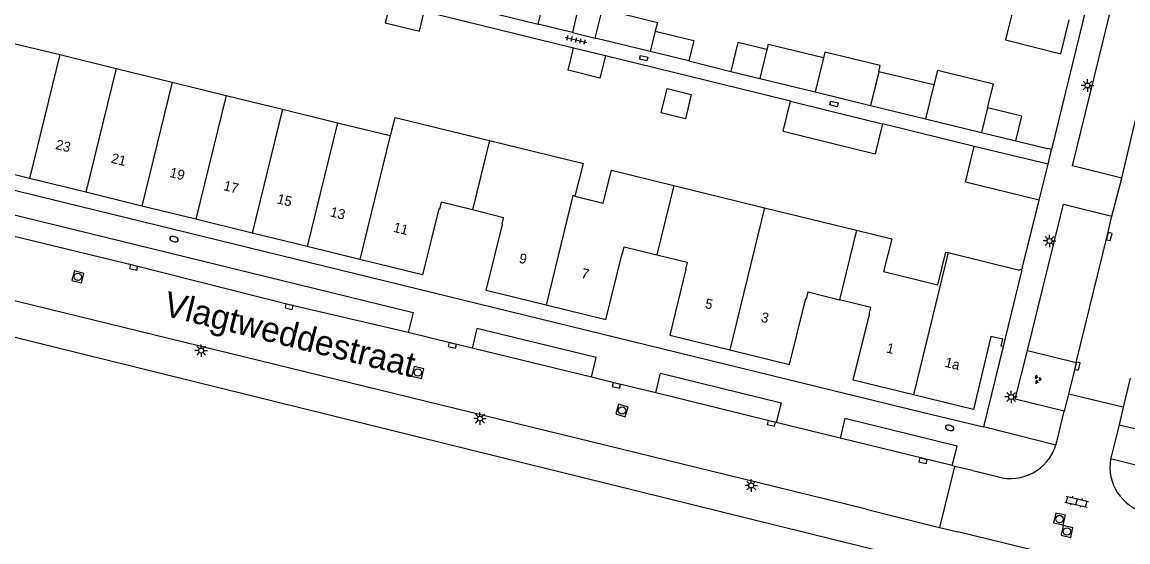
# Model space of a CAD drawing. Extents: x 125000 to 129004, y 397500 to 399008.
# Drawn here: x 126568.7 to 126679.9, y 397887.3 to 397939.6 of the extents above; entities that cross this region are included whole.
import ezdxf

# ---------------------------------------------------------------- set-up
doc = ezdxf.new("R2010")
doc.units = 0
for name, color, linetype in [('gg-afsc-erfafscheiding', 7, 'Continuous'), ('gg-afsc-hekwerk', 7, 'Continuous'), ('gg-afsc-muur', 7, 'Continuous'), ('gg-anno-huisnummerreeks BGT', 7, 'Continuous'), ('gg-anno-openbare ruimte label', 7, 'Continuous'), ('gg-bbg-bijgebouw', 7, 'Continuous'), ('gg-bbg-gedigitaliseerde bijgebouw', 7, 'Continuous'), ('gg-bbg-hoofdgebouw', 7, 'Continuous'), ('gg-bbg-luifel en loopbrug', 7, 'Continuous'), ('gg-bbg-tussenscheiding', 7, 'Continuous'), ('gg-knt-bronhoudergrens', 7, 'Continuous'), ('gg-knt-verharding', 7, 'Continuous'), ('gg-knt-verharding nz', 7, 'Continuous'), ('gt-grn-weggrens', 7, 'Continuous'), ('gt-symb-brandkraan', 7, 'Continuous'), ('gt-symb-groenvak', 7, 'Continuous'), ('gt-symb-klinker verharding', 7, 'Continuous'), ('gt-symb-kolk', 7, 'Continuous'), ('gt-symb-kolk center center', 7, 'Continuous'), ('gt-symb-lichtmast', 7, 'Continuous'), ('gt-symb-rioolschacht', 7, 'Continuous'), ('gt-symb-tegel verharding', 7, 'Continuous')]:
    doc.layers.add(name, color=color, linetype=linetype)

# ---------------------------------------------------------------- blocks, each defined once
blk = doc.blocks.new('gt0-TEG1')
at = {"layer": 'gt-symb-tegel verharding'}
for p, q in [((-1.12, 0), (1.12, 0)), ((-0.9, -0.25), (-0.9, 0.25)), ((-0.45, -0.25), (-0.45, 0.25)), ((0, -0.25), (0, 0.25)), ((0.45, -0.25), (0.45, 0.25)), ((0.9, -0.25), (0.9, 0.25))]:
    blk.add_line(p, q, dxfattribs=at)
blk = doc.blocks.new('gt0-GRVAK')
at = {"layer": 'gt-symb-groenvak'}
for p, q in [((-0.11, 0.19), (-0.23, 0.24)), ((-0.18, 0.15), (0.09, 0.15)), ((-0.09, 0.21), (-0.16, 0.32)), ((-0.05, 0.21), (-0.05, 0.39)), ((0, 0.21), (0.06, 0.32)), ((0.01, 0.19), (0.13, 0.24)), ((0.26, -0.05), (0.2, 0.06)), ((0.3, -0.05), (0.3, 0.13)), ((0.35, -0.05), (0.41, 0.06)), ((-0.24, -0.23), (-0.36, -0.18)), ((-0.32, -0.26), (-0.05, -0.26)), ((-0.23, -0.21), (-0.29, -0.09)), ((-0.18, -0.2), (-0.18, -0.02)), ((-0.14, -0.21), (-0.07, -0.09)), ((-0.12, -0.23), (0, -0.18)), ((0.24, -0.07), (0.12, -0.02)), ((0.17, -0.11), (0.44, -0.11)), ((0.37, -0.07), (0.49, -0.02))]:
    blk.add_line(p, q, dxfattribs=at)
blk = doc.blocks.new('gt0-LMAST')
at = {"layer": 'gt-symb-lichtmast'}
for p, q in [((-0.18, 0.17), (-0.45, 0.44)), ((-0.01, 0.25), (-0.01, 0.62)), ((0.17, 0.17), (0.44, 0.44)), ((-0.26, 0), (-0.63, 0)), ((-0.18, -0.18), (-0.45, -0.45)), ((-0.01, -0.25), (-0.01, -0.63)), ((0.44, -0.45), (0.17, -0.18)), ((0.24, 0), (0.62, 0))]:
    blk.add_line(p, q, dxfattribs=at)
blk.add_circle((-0.01, 0), 0.25, dxfattribs=at)
blk = doc.blocks.new('gt0-KOLK')
at = {"layer": 'gt-symb-kolk'}
blk.add_lwpolyline([(0, 0), (0.37, 0), (0.37, 0.4), (-0.38, 0.4), (-0.38, 0), (0, 0)], dxfattribs=at)
blk = doc.blocks.new('gt0-RS')
at = {"layer": 'gt-symb-rioolschacht'}
blk.add_lwpolyline([(-0.5, -0.5), (0.5, -0.5), (0.5, 0.5), (-0.5, 0.5)], close=True, dxfattribs=at)
blk.add_circle((0, 0), 0.375, dxfattribs=at)
blk = doc.blocks.new('gt0-KL1')
at = {"layer": 'gt-symb-klinker verharding'}
for p, q in [((-1.15, 0.3), (1.15, 0.3)), ((-1, -0.3), (-1, 0.3)), ((-0.5, 0.3), (-0.5, 0.45)), ((0, -0.3), (0, 0.3)), ((0.5, 0.3), (0.5, 0.45)), ((1, -0.3), (1, 0.3)), ((-1.15, -0.3), (1.15, -0.3)), ((-0.5, -0.45), (-0.5, -0.3)), ((0.5, -0.45), (0.5, -0.3))]:
    blk.add_line(p, q, dxfattribs=at)
blk = doc.blocks.new('gt0-BR')
at = {"layer": 'gt-symb-brandkraan'}
for centre, radius, start, end in [((-0.24, 0), 0.206, 107.5669, 252.4331), ((0.6, -2.66), 3, 106.892, 107.5669), ((0, -0.69), 0.938, 73.108, 106.892), ((-0.6, -2.66), 3, 72.4331, 73.108), ((0.24, 0), 0.206, 287.567, 72.4331), ((0.6, 2.66), 3, 252.4331, 253.108), ((0, 0.69), 0.938, 253.108, 286.8921), ((-0.6, 2.66), 3, 286.8921, 287.567)]:
    blk.add_arc(centre, radius, start, end, dxfattribs=at)
blk = doc.blocks.new('gt0-KOLKCC')
at = {"layer": 'gt-symb-kolk center center'}
blk.add_lwpolyline([(-0.38, 0.2), (0.37, 0.2), (0.37, -0.2), (-0.38, -0.2)], close=True, dxfattribs=at)

msp = doc.modelspace()

# ---------------------------------------------------------------- linework, layer by layer
at = {"layer": 'gg-afsc-erfafscheiding'}
for p, q in [((126624.16, 397937), (126609.15, 397940.68)), ((126645.97, 397931.65), (126627.36, 397936.21)), ((126668.62, 397927.66), (126671.81, 397926.88))]:
    msp.add_line(p, q, dxfattribs=at)
at = {"layer": 'gg-afsc-hekwerk'}
msp.add_line((126664.45, 397927.11), (126655.23, 397929.39), dxfattribs=at)
at = {"layer": 'gg-afsc-muur'}
for p, q in [((126675.69, 397941.08), (126672.22, 397926.78)), ((126672.22, 397926.78), (126671.81, 397926.88)), ((126669.25, 397914.7), (126670.99, 397921.68)), ((126667.36, 397906.98), (126665.37, 397898.89))]:
    msp.add_line(p, q, dxfattribs=at)
at = {"layer": 'gg-bbg-bijgebouw'}
for p, q in [((126624.04, 397938.56), (126620.61, 397939.39)), ((126649.3, 397936.01), (126643.73, 397937.36)), ((126660.39, 397933.28), (126654.84, 397934.62)), ((126642.9, 397933.95), (126648.47, 397932.59)), ((126648.47, 397932.59), (126654.01, 397931.23)), ((126654.01, 397931.23), (126659.56, 397929.88)), ((126659.56, 397929.88), (126665.19, 397928.5)), ((126665.19, 397928.5), (126668.62, 397927.66)), ((126671.87, 397925.31), (126664.45, 397927.11)), ((126670.99, 397921.68), (126671.87, 397925.31))]:
    msp.add_line(p, q, dxfattribs=at)
for points in [[(126605.71, 397941.52), (126605.22, 397939.54), (126608.67, 397938.7), (126609.15, 397940.68)], [(126620.61, 397939.39), (126621.2, 397941.85), (126624.63, 397941.03), (126624.04, 397938.56)], [(126654.84, 397934.62), (126654.99, 397935.24), (126649.44, 397936.58), (126649.3, 397936.01)], [(126665.79, 397930.98), (126666.37, 397933.38), (126660.74, 397934.74), (126660.39, 397933.28)], [(126668.62, 397927.66), (126669.23, 397930.16), (126665.79, 397930.98)], [(126670.99, 397921.68), (126663.57, 397923.49), (126664.45, 397927.11)]]:
    msp.add_lwpolyline(points, dxfattribs=at)
at = {"layer": 'gg-bbg-gedigitaliseerde bijgebouw'}
for p, q in [((126631.88, 397936.66), (126626.34, 397938)), ((126623.61, 397934.78), (126624.16, 397937)), ((126627.36, 397936.21), (126624.16, 397937)), ((126635.76, 397935.72), (126631.88, 397936.66)), ((126643.73, 397937.36), (126643.61, 397936.86)), ((126627.36, 397936.21), (126626.81, 397933.98)), ((126626.81, 397933.98), (126623.61, 397934.78)), ((126639.99, 397934.65), (126642.9, 397933.95))]:
    msp.add_line(p, q, dxfattribs=at)
for points in [[(126626.34, 397938), (126627.06, 397940.93), (126632.59, 397939.57), (126632.38, 397938.7)], [(126632.38, 397938.7), (126636.26, 397937.74), (126635.76, 397935.72)], [(126643.61, 397936.86), (126640.69, 397937.57), (126639.99, 397934.65)], [(126633.58, 397932.92), (126636, 397932.32), (126635.4, 397929.89), (126632.97, 397930.49), (126633.58, 397932.92)]]:
    msp.add_lwpolyline(points, dxfattribs=at)
at = {"layer": 'gg-bbg-hoofdgebouw'}
for p, q in [((126567.05, 397937.67), (126572.5, 397936.34)), ((126572.5, 397936.34), (126578.17, 397934.95)), ((126578.17, 397934.95), (126583.81, 397933.57)), ((126583.81, 397933.57), (126589.23, 397932.24)), ((126589.23, 397932.24), (126594.89, 397930.85)), ((126594.89, 397930.85), (126600.41, 397929.49)), ((126600.41, 397929.49), (126605.71, 397928.19)), ((126615.7, 397927.7), (126624.9, 397925.45)), ((126569.45, 397923.88), (126564, 397925.21)), ((126575.12, 397922.49), (126569.45, 397923.88)), ((126634.24, 397923.17), (126643.36, 397920.93)), ((126580.76, 397921.1), (126575.12, 397922.49)), ((126586.18, 397919.78), (126580.76, 397921.1)), ((126643.36, 397920.93), (126652.6, 397918.67)), ((126591.84, 397918.39), (126586.18, 397919.78)), ((126597.36, 397917.04), (126591.84, 397918.39)), ((126602.66, 397915.74), (126597.36, 397917.04)), ((126627.42, 397909.67), (126621.4, 397911.14)), ((126633.83, 397908.11), (126639.86, 397906.63)), ((126664.36, 397900.63), (126658.33, 397902.1))]:
    msp.add_line(p, q, dxfattribs=at)
for points in [[(126605.71, 397928.19), (126605.76, 397928.18), (126606.21, 397930.02), (126615.7, 397927.7)], [(126624.9, 397925.45), (126625.11, 397925.4), (126624.29, 397922.1)], [(126624.29, 397922.1), (126627.15, 397921.4), (126627.96, 397924.71), (126634.24, 397923.17)], [(126613.99, 397920.71), (126610.85, 397921.49), (126610.68, 397920.8), (126610.62, 397920.81), (126608.98, 397914.18), (126602.66, 397915.74)], [(126621.4, 397911.14), (126615.38, 397912.61), (126617.02, 397919.25), (126616.97, 397919.27), (126617.13, 397919.93), (126613.99, 397920.71)], [(126652.6, 397918.67), (126656.15, 397917.8), (126655.34, 397914.51), (126660.78, 397913.18), (126661.59, 397916.48), (126661.83, 397916.42)], [(126627.42, 397909.67), (126629.04, 397916.32), (126629.09, 397916.3), (126629.26, 397916.99), (126632.53, 397916.19)], [(126632.53, 397916.19), (126635.57, 397915.45), (126635.4, 397914.76), (126635.45, 397914.75), (126633.83, 397908.11)], [(126661.83, 397916.42), (126669.01, 397914.65), (126669.04, 397914.75), (126669.25, 397914.7)], [(126669.25, 397914.7), (126667.52, 397907.67), (126667.36, 397906.98)], [(126639.86, 397906.63), (126645.88, 397905.15), (126647.52, 397911.8), (126647.57, 397911.78), (126647.74, 397912.46), (126650.89, 397911.68)], [(126658.33, 397902.1), (126652.29, 397903.58), (126653.93, 397910.21), (126653.88, 397910.23), (126654.05, 397910.9), (126650.89, 397911.68)], [(126667.36, 397906.98), (126667.15, 397907.02), (126667.32, 397907.71), (126666.12, 397907.99), (126664.36, 397900.63)]]:
    msp.add_lwpolyline(points, dxfattribs=at)
at = {"layer": 'gg-bbg-luifel en loopbrug'}
for p, q in [((126645.23, 397928.62), (126645.97, 397931.65)), ((126645.97, 397931.65), (126649.89, 397930.69)), ((126649.89, 397930.69), (126655.23, 397929.39)), ((126655.23, 397929.39), (126654.49, 397926.35)), ((126645.23, 397928.62), (126654.49, 397926.35))]:
    msp.add_line(p, q, dxfattribs=at)
msp.add_lwpolyline([(126668.42, 397941.21), (126667.58, 397937.81), (126673.16, 397936.43), (126674, 397939.82)], dxfattribs=at)
at = {"layer": 'gg-bbg-tussenscheiding'}
for p, q in [((126632.38, 397938.7), (126631.88, 397936.66)), ((126643.61, 397936.86), (126642.9, 397933.95)), ((126572.5, 397936.34), (126569.45, 397923.88)), ((126649.3, 397936.01), (126648.47, 397932.59)), ((126578.17, 397934.95), (126575.12, 397922.49)), ((126654.84, 397934.62), (126654.01, 397931.23)), ((126583.81, 397933.57), (126580.76, 397921.1)), ((126660.39, 397933.28), (126659.56, 397929.88)), ((126589.23, 397932.24), (126586.18, 397919.78)), ((126665.79, 397930.98), (126665.19, 397928.5)), ((126594.89, 397930.85), (126591.84, 397918.39)), ((126600.41, 397929.49), (126597.36, 397917.04)), ((126605.71, 397928.19), (126602.66, 397915.74)), ((126615.7, 397927.7), (126613.99, 397920.71)), ((126634.24, 397923.17), (126632.53, 397916.19)), ((126643.36, 397920.93), (126639.86, 397906.63)), ((126652.6, 397918.67), (126650.89, 397911.68)), ((126661.83, 397916.42), (126658.33, 397902.1))]:
    msp.add_line(p, q, dxfattribs=at)
msp.add_lwpolyline([(126624.29, 397922.1), (126624.09, 397922.15), (126621.4, 397911.14)], dxfattribs=at)
at = {"layer": 'gg-knt-bronhoudergrens'}
msp.add_line((126511.63, 397921.81), (126669.36, 397882.89), dxfattribs=at)
at = {"layer": 'gg-knt-verharding'}
for p, q in [((126602.35, 397943.88), (126620.61, 397939.39)), ((126624.04, 397938.56), (126626.34, 397938)), ((126635.76, 397935.72), (126639.99, 397934.65)), ((126678.29, 397920.1), (126679.28, 397923.91)), ((126668.56, 397901.68), (126669.81, 397906.56)), ((126669.81, 397906.56), (126674.7, 397905.37)), ((126680.12, 397903.78), (126679.43, 397900.87)), ((126673.94, 397902.19), (126673.5, 397900.46)), ((126679.43, 397900.87), (126673.94, 397902.19)), ((126673.5, 397900.46), (126668.56, 397901.68)), ((126672.75, 397897.38), (126673.5, 397900.46)), ((126679.43, 397900.87), (126679.02, 397899.09)), ((126650.97, 397897.76), (126644.52, 397899.34)), ((126651.45, 397899.75), (126650.97, 397897.76)), ((126662.74, 397896.96), (126651.45, 397899.75)), ((126679.02, 397899.09), (126678.28, 397896.16)), ((126679.02, 397899.09), (126681.34, 397898.55)), ((126662.24, 397895), (126662.74, 397896.96)), ((126662.46, 397894.92), (126660.96, 397888.78)), ((126662.46, 397894.92), (126662.24, 397895)), ((126664.31, 397894.49), (126662.46, 397894.92)), ((126664.31, 397894.49), (126666.78, 397893.89)), ((126653.58, 397890.6), (126660.96, 397888.78)), ((126660.96, 397888.78), (126662.8, 397888.34)), ((126670.21, 397886.52), (126662.8, 397888.34))]:
    msp.add_line(p, q, dxfattribs=at)
for points in [[(126679.28, 397923.91), (126674.34, 397925.14), (126679.15, 397944.85)], [(126653.58, 397890.6), (126642.67, 397893.29), (126528.84, 397921.13), (126461.28, 397937.67)], [(126535.98, 397930.53), (126659.36, 397900.33), (126665.37, 397898.89)], [(126529.26, 397927.57), (126529.72, 397929.56), (126608.02, 397910.38), (126607.54, 397908.39)], [(126669.81, 397906.56), (126673.44, 397921.3), (126678.29, 397920.1)], [(126625.96, 397903.88), (126626.43, 397905.86), (126614.45, 397908.8), (126613.98, 397906.81)], [(126613.98, 397906.81), (126612.01, 397907.28), (126607.54, 397908.39)], [(126674.7, 397905.37), (126674.62, 397905.04), (126673.94, 397902.19)], [(126632.42, 397902.3), (126632.89, 397904.29), (126645.03, 397901.3), (126644.52, 397899.34)], [(126632.42, 397902.3), (126628.5, 397903.25), (126625.96, 397903.88)]]:
    msp.add_lwpolyline(points, dxfattribs=at)
for centre, radius, start, end in [((126668.09, 397898.49), 4.79, 254.067, 342.5554), ((126667.88, 397898.54), 5, 342.707, 346.6055), ((126682.81, 397894.85), 4.72, 170.0105, 256.5684), ((126682.88, 397894.84), 4.79, 163.9627, 169.9624)]:
    msp.add_arc(centre, radius, start, end, dxfattribs=at)
at = {"layer": 'gg-knt-verharding nz'}
for p, q in [((126625.96, 397903.88), (126613.98, 397906.81)), ((126662.24, 397895), (126650.97, 397897.76))]:
    msp.add_line(p, q, dxfattribs=at)
for points in [[(126679.28, 397923.91), (126680.97, 397931.01), (126684.04, 397943.68)], [(126607.54, 397908.39), (126595.6, 397911.18), (126579.96, 397915.12), (126564.16, 397918.96), (126547.7, 397923.04), (126532.33, 397926.77), (126529.26, 397927.57)], [(126674.7, 397905.37), (126677.83, 397918.08), (126678.29, 397920.1)], [(126644.52, 397899.34), (126644.09, 397899.44), (126632.42, 397902.3)]]:
    msp.add_lwpolyline(points, dxfattribs=at)
at = {"layer": 'gt-grn-weggrens'}
for p, q in [((126671.87, 397925.31), (126672.22, 397926.78)), ((126672.65, 397897.06), (126665.37, 397898.89)), ((126682.75, 397894.52), (126678.16, 397895.67))]:
    msp.add_line(p, q, dxfattribs=at)

# ---------------------------------------------------------------- block references
at = {"layer": 'gt-symb-brandkraan'}
for p, rotation in [((126583.98, 397917.78), 163.19645197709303), ((126661.98, 397898.79), 163.50377578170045)]:
    msp.add_blockref('gt0-BR', p, dxfattribs=dict(at, rotation=rotation))
at = {"layer": 'gt-symb-groenvak', "rotation": -103.41107184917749}
msp.add_blockref('gt0-GRVAK', (126670.82, 397903.69), dxfattribs=at)
at = {"layer": 'gt-symb-klinker verharding', "rotation": -13.411071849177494}
msp.add_blockref('gt0-KL1', (126674.75, 397891.36), dxfattribs=at)
at = {"layer": 'gt-symb-kolk'}
for p, rotation in [((126677.83, 397918.08), -103.82779503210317), ((126579.96, 397915.12), 165.8803970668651), ((126595.6, 397911.18), 166.82507339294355), ((126612.01, 397907.28), 166.70041567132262), ((126674.62, 397905.04), -102.59095061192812), ((126628.5, 397903.25), 166.46414363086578), ((126644.09, 397899.44), 167.29726807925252), ((126659.34, 397895.68), 166.75619797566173)]:
    msp.add_blockref('gt0-KOLK', p, dxfattribs=dict(at, rotation=rotation))
at = {"layer": 'gt-symb-kolk center center'}
for p, rotation in [((126631.21, 397935.98), -13.355340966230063), ((126650.34, 397931.38), 166.70041567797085)]:
    msp.add_blockref('gt0-KOLKCC', p, dxfattribs=dict(at, rotation=rotation))
at = {"layer": 'gt-symb-lichtmast'}
for p in [(126675.84, 397933.23), (126672.02, 397917.59), (126586.72, 397906.57), (126668.16, 397901.9), (126614.76, 397899.72), (126642.04, 397893)]:
    msp.add_blockref('gt0-LMAST', p, dxfattribs=at)
at = {"layer": 'gt-symb-rioolschacht'}
for p, rotation in [((126574.32, 397913.98), 164.81021283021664), ((126608.5, 397904.36), 165.46349079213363), ((126629.03, 397900.54), 163.3776038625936), ((126673.02, 397889.62), -102.59095061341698), ((126673.77, 397888.37), -102.53502335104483)]:
    msp.add_blockref('gt0-RS', p, dxfattribs=dict(at, rotation=rotation))
at = {"layer": 'gt-symb-tegel verharding', "rotation": -13.64723833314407}
msp.add_blockref('gt0-TEG1', (126624.42, 397937.83), dxfattribs=at)

# ---------------------------------------------------------------- texts
at = {"layer": 'gg-anno-huisnummerreeks BGT'}
for s, rotation, p in [('23', 346.2, (126572.01, 397926.85)), ('21', 346.2, (126577.59, 397925.48)), ('19', 346.2, (126583.48, 397924.04)), ('17', 346.2, (126588.89, 397922.71)), ('15', 346.2, (126594.27, 397921.39)), ('13', 346.2, (126599.62, 397920.08)), ('11', 346.2, (126605.96, 397918.53)), ('9', 346.3, (126618.61, 397915.42)), ('7', 346.3, (126624.86, 397913.9)), ('5', 346.2, (126637.3, 397910.86)), ('3', 346.2, (126642.93, 397909.48)), ('1', 346.3, (126655.55, 397906.39)), ('1a', 346.3, (126661.42, 397904.95))]:
    msp.add_text(s, height=1, rotation=rotation, dxfattribs=at).set_placement(p)
at = {"layer": 'gg-anno-openbare ruimte label'}
msp.add_text('Vlagtweddestraat', height=2.5, rotation=346, dxfattribs=at).set_placement((126582.8, 397910.13))

doc.saveas('drawing.dxf')
